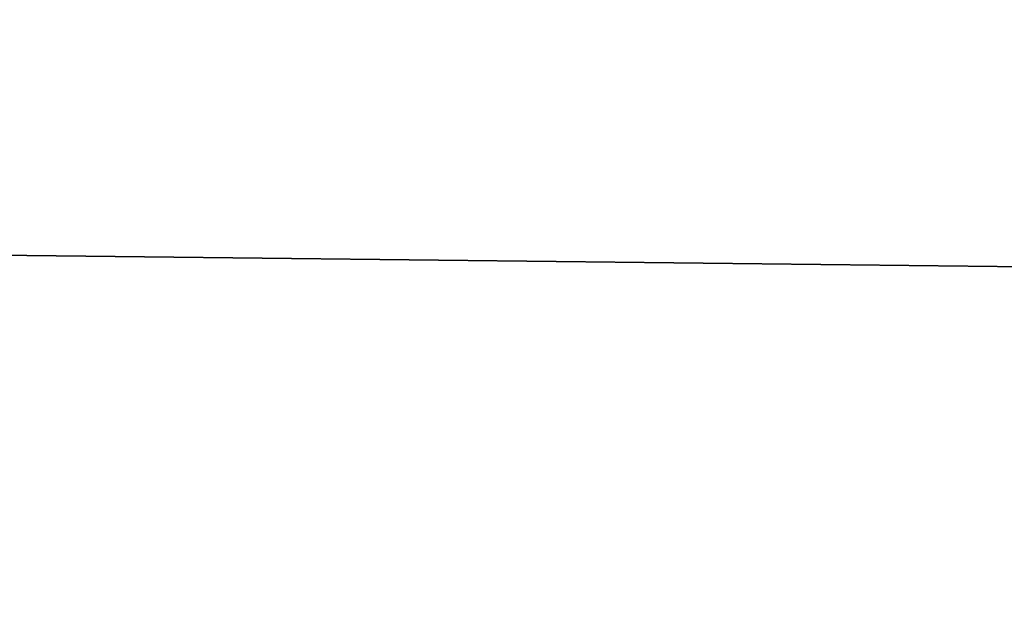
# Model space of a CAD drawing. Header units: millimetres. Extents: x -522 to 188, y -54 to 63.
# Tile 764 of 1056: x -2.577 to -2.57265, y -36.79742 to -36.79483. Entities that reach past the tile are written whole.
import ezdxf

# ---------------------------------------------------------------- set-up
doc = ezdxf.new("R2010")
doc.units = ezdxf.units.MM
doc.header["$LTSCALE"] = 65.185185
for name, color, linetype in [('1', 7, 'CONTINUOUS'), ('2', 7, 'CONTINUOUS'), ('8', 7, 'CONTINUOUS'), ('9', 7, 'CONTINUOUS')]:
    doc.layers.add(name, color=color, linetype=linetype)

msp = doc.modelspace()

# ---------------------------------------------------------------- linework, layer by layer
at = {"layer": '1', "color": 7, "linetype": 'CONTINUOUS'}
for points in [[(-3.3647088, -36.8, -12.5570172), (-2.5361742, 23, -12.7502086), (-2.5362295, -36.8, -12.7501964), (-3.3647088, -36.8, -12.5570172)], [(-3.3646476, 23, -12.5570357), (-2.5361742, 23, -12.7502086), (-3.3647088, -36.8, -12.5570172), (-3.3646476, 23, -12.5570357)]]:
    msp.add_3dface(points, dxfattribs=at)
at = {"layer": '2', "color": 7, "linetype": 'CONTINUOUS'}
for points in [[(-2.5362295, -36.8, 12.7501964), (-3.3646476, 23, 12.5570357), (-3.3647088, -36.8, 12.5570172), (-2.5362295, -36.8, 12.7501964)], [(-2.5361742, 23, 12.7502086), (-3.3646476, 23, 12.5570357), (-2.5362295, -36.8, 12.7501964), (-2.5361742, 23, 12.7502086)]]:
    msp.add_3dface(points, dxfattribs=at)
at = {"layer": '8', "color": 3, "linetype": 'CONTINUOUS'}
for points in [[(-2.15, -36.7927089, -10.8087802), (-2.5807847, -36.8, -10.5900652), (-2.8523248, -36.7927089, -10.645021), (-2.15, -36.7927089, -10.8087802)], [(-2.2178455, -36.8, -10.6719753), (-2.5807847, -36.8, -10.5900652), (-2.15, -36.7927089, -10.8087802), (-2.2178455, -36.8, -10.6719753)]]:
    msp.add_3dface(points, dxfattribs=at)
at = {"layer": '9', "color": 3, "linetype": 'CONTINUOUS'}
for points in [[(-2.8523248, -36.7927089, 10.645021), (-2.2178446, -36.8, 10.6719755), (-2.15, -36.7927089, 10.8087802), (-2.8523248, -36.7927089, 10.645021)], [(-2.5807838, -36.8, 10.5900654), (-2.2178446, -36.8, 10.6719755), (-2.8523248, -36.7927089, 10.645021), (-2.5807838, -36.8, 10.5900654)]]:
    msp.add_3dface(points, dxfattribs=at)

doc.saveas('drawing.dxf')
